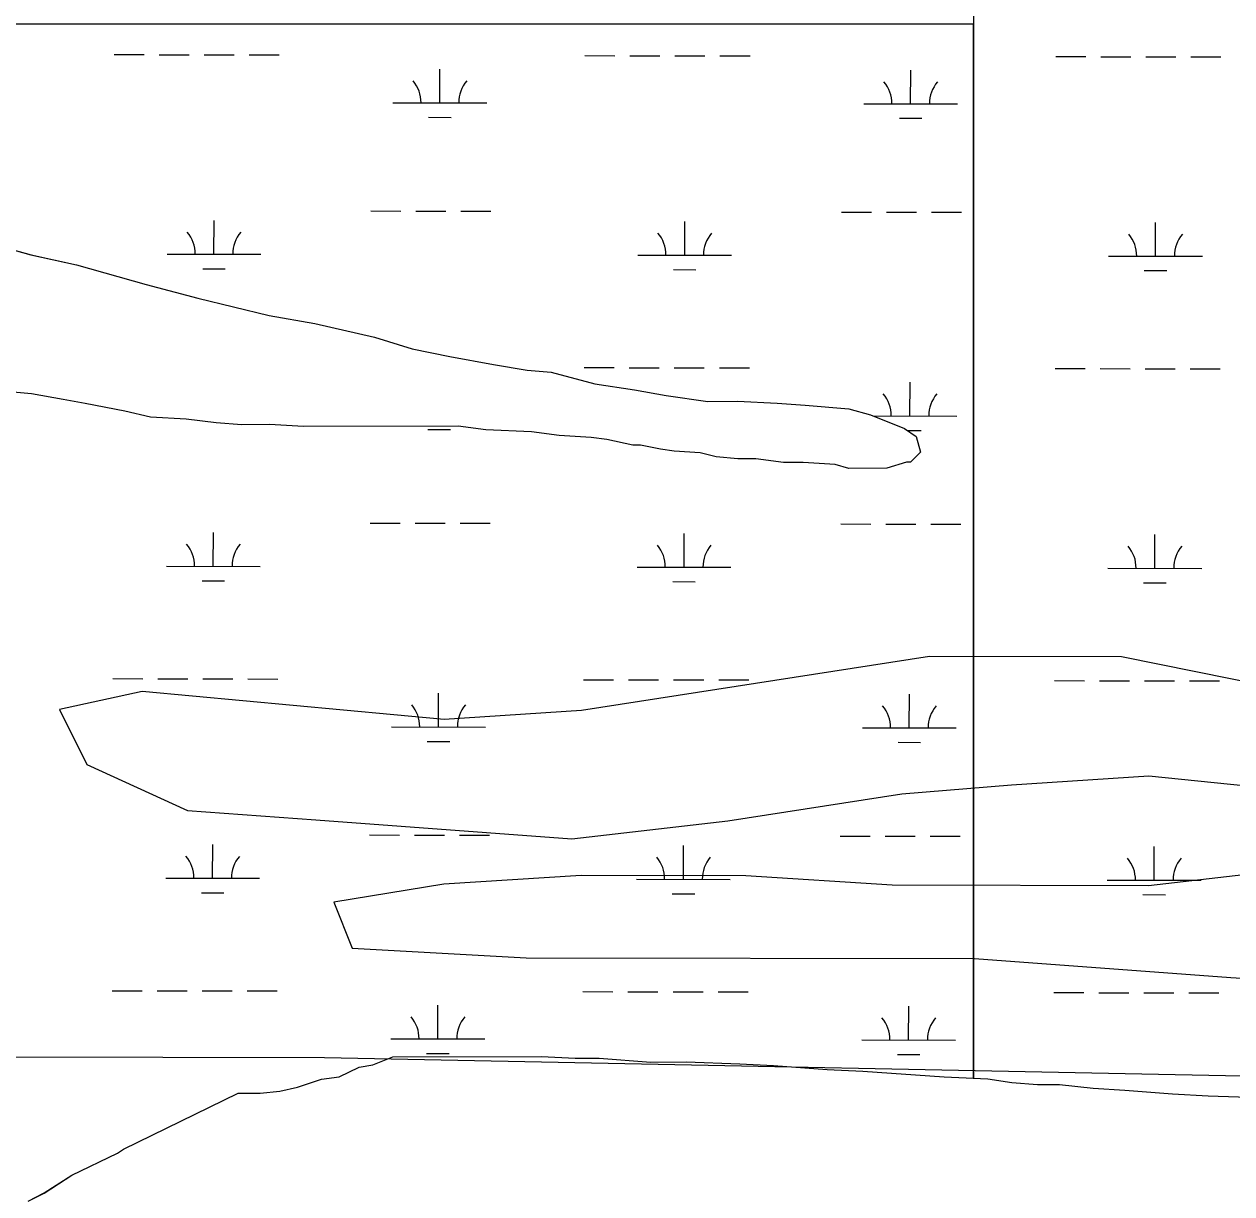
# Model space of a CAD drawing. Extents: x 3219052 to 3256913, y 800770 to 826146.
# Drawn here: x 3231812 to 3233100, y 821520 to 822767 of the extents above; entities that cross this region are included whole.
import ezdxf

# ---------------------------------------------------------------- set-up
doc = ezdxf.new("R2010")
doc.units = 0
for name, color, linetype in [('V-SITE-VEGE', 7, 'Continuous'), ('V-TOPO-SHOR', 7, 'Continuous'), ('V-WETL-SWMP', 7, 'Continuous')]:
    doc.layers.add(name, color=color, linetype=linetype)

msp = doc.modelspace()

# ---------------------------------------------------------------- linework, layer by layer
at = {"layer": 'V-SITE-VEGE'}
for p, q in [((3232824.3, 824359), (3232824.3, 821643.4)), ((3232824.3, 822767.1), (3230536.4, 822767.1)), ((3232824.3, 821643.4), (3232824.3, 822767.1)), ((3231751.6, 822539.8), (3231819.4, 822521)), ((3231819.4, 822521), (3231868, 822510.6)), ((3231868, 822510.6), (3231942.1, 822489.7)), ((3231942.1, 822489.7), (3231997.1, 822475.1)), ((3231997.1, 822475.1), (3232073.3, 822456.4)), ((3232073.3, 822456.4), (3232122, 822448.1)), ((3232122, 822448.1), (3232185.5, 822433.5)), ((3232185.5, 822433.5), (3232225.7, 822420.9)), ((3232225.7, 822420.9), (3232265.9, 822412.6)), ((3232265.9, 822412.6), (3232312.5, 822404.3)), ((3232312.5, 822404.3), (3232348.4, 822398.1)), ((3232348.4, 822398.1), (3232373.8, 822396.1)), ((3232373.8, 822396.1), (3232420.4, 822383.5)), ((3232420.4, 822383.5), (3232462.7, 822377.3)), ((3231819.9, 822373), (3231796.6, 822375)), ((3231853.7, 822366.8), (3231819.9, 822373)), ((3232462.7, 822377.3), (3232496.6, 822371.1)), ((3232496.6, 822371.1), (3232541, 822364.9)), ((3231877, 822362.6), (3231853.7, 822366.8)), ((3231919.3, 822354.3), (3231877, 822362.6)), ((3232541, 822364.9), (3232572.7, 822365)), ((3232572.7, 822365), (3232615, 822363.1)), ((3232615, 822363.1), (3232644.6, 822361)), ((3232644.6, 822361), (3232691.2, 822357)), ((3231946.8, 822348.1), (3231919.3, 822354.3)), ((3231984.9, 822346.1), (3231946.8, 822348.1)), ((3232016.6, 822342), (3231984.9, 822346.1)), ((3232691.2, 822357), (3232714.4, 822350.7)), ((3232714.4, 822350.7), (3232750.5, 822336)), ((3232044.1, 822340), (3232016.6, 822342)), ((3232073.7, 822340.1), (3232044.1, 822340)), ((3232109.7, 822338.1), (3232073.7, 822340.1)), ((3232274.6, 822338.6), (3232109.7, 822338.1)), ((3232304.3, 822334.5), (3232274.6, 822338.6)), ((3232352.9, 822332.6), (3232304.3, 822334.5)), ((3232382.5, 822328.4), (3232352.9, 822332.6)), ((3232750.5, 822336), (3232763.2, 822327.6)), ((3232416.4, 822326.4), (3232382.5, 822328.4)), ((3232433.3, 822324.4), (3232416.4, 822326.4)), ((3232460.8, 822318.1), (3232433.3, 822324.4)), ((3232763.2, 822327.6), (3232767.5, 822310.7)), ((3232469.3, 822318.1), (3232460.8, 822318.1)), ((3232490.4, 822314), (3232469.3, 822318.1)), ((3232505.2, 822311.9), (3232490.4, 822314)), ((3232532.7, 822309.9), (3232505.2, 822311.9)), ((3232549.7, 822305.7), (3232532.7, 822309.9)), ((3232572.9, 822303.7), (3232549.7, 822305.7)), ((3232767.5, 822310.7), (3232756.9, 822300.1)), ((3232592, 822303.8), (3232572.9, 822303.7)), ((3232621.6, 822299.6), (3232592, 822303.8)), ((3232642.7, 822299.7), (3232621.6, 822299.6)), ((3232676.6, 822297.7), (3232642.7, 822299.7)), ((3232691.4, 822293.5), (3232676.6, 822297.7)), ((3232731.6, 822293.7), (3232691.4, 822293.5)), ((3232752.7, 822300.1), (3232731.6, 822293.7)), ((3232756.9, 822300.1), (3232752.7, 822300.1)), ((3232183.9, 821657.4), (3232205, 821665.9)), ((3232205, 821665.9), (3232363.6, 821666.5)), ((3232363.6, 821666.5), (3232399.6, 821664.5)), ((3232399.6, 821664.5), (3232425, 821664.6)), ((3232425, 821664.6), (3232480, 821660.5)), ((3232148, 821644.6), (3232169.1, 821655.2)), ((3232169.1, 821655.2), (3232183.9, 821657.4)), ((3232480, 821660.5), (3232518, 821660.6)), ((3232518, 821660.6), (3232575.1, 821658.7)), ((3232575.1, 821658.7), (3232611.1, 821656.7)), ((3232611.1, 821656.7), (3232668.2, 821652.7)), ((3232668.2, 821652.7), (3232706.3, 821650.7)), ((3232706.3, 821650.7), (3232793, 821644.7)), ((3232103.6, 821633.8), (3232129, 821642.4)), ((3232129, 821642.4), (3232148, 821644.6)), ((3232793, 821644.7), (3232824.3, 821643.4)), ((3232824.3, 821643.4), (3232839.5, 821642.7)), ((3232839.5, 821642.7), (3232864.9, 821638.6)), ((3232864.9, 821638.6), (3232892.4, 821636.6)), ((3232892.4, 821636.6), (3232915.7, 821636.6)), ((3232915.7, 821636.6), (3232951.6, 821632.5)), ((3231917.8, 821567.7), (3232040.2, 821627.3)), ((3232040.2, 821627.3), (3232063.5, 821627.4)), ((3232063.5, 821627.4), (3232084.6, 821629.6)), ((3232084.6, 821629.6), (3232103.6, 821633.8)), ((3232951.6, 821632.5), (3232985.5, 821630.5)), ((3232985.5, 821630.5), (3233036.3, 821626.5)), ((3233036.3, 821626.5), (3233074.3, 821624.5)), ((3233074.3, 821624.5), (3233131.4, 821622.6)), ((3231862.9, 821540), (3231911.5, 821563.4)), ((3231911.5, 821563.4), (3231917.8, 821567.7)), ((3231833.4, 821520.8), (3231862.9, 821540)), ((3231816.5, 821512.3), (3231833.4, 821520.8))]:
    msp.add_line(p, q, dxfattribs=at)
at = {"layer": 'V-TOPO-SHOR'}
for points in [[(3233177.3, 822053.1), (3232982.1, 822092.5), (3232777.2, 822092.9), (3232591.7, 822064.1), (3232406.2, 822035.2), (3232259.8, 822025.7), (3231937.8, 822055.7), (3231849.9, 822036.3), (3231879, 821977.7), (3231986.3, 821928.7), (3232122.9, 821918.6), (3232396.1, 821898.5), (3232562.1, 821917.7), (3232747.6, 821946.6), (3232864.7, 821956.1), (3233011.2, 821965.6), (3233206.3, 821945.6)], [(3233176.9, 821867.6), (3233010.9, 821848.5), (3232737.6, 821849), (3232581.5, 821859.1), (3232405.8, 821859.5), (3232259.4, 821850), (3232142.2, 821830.8), (3232161.7, 821781.9), (3232347.1, 821771.8), (3232825.3, 821770.8), (3233098.5, 821750.7), (3233566.9, 821720.4)], [(3233235, 821643), (3232132.1, 821664.9), (3231614.9, 821665.9), (3231214.7, 821647.3), (3231029.2, 821637.9), (3230951.1, 821618.5), (3230912, 821579.6), (3230921.6, 821511.2), (3231058.1, 821432.9), (3231419.1, 821393.1), (3231780.2, 821372.8), (3232043.7, 821391.8), (3232346.4, 821430.2), (3232668.5, 821449), (3233010.1, 821467.8), (3233254.8, 821467.3)]]:
    msp.add_lwpolyline(points, dxfattribs=at)
at = {"layer": 'V-WETL-SWMP'}
for p, q in [((3231908, 822734.6), (3231940, 822734.6)), ((3231956, 822734.5), (3231988, 822734.5)), ((3232004, 822734.4), (3232036, 822734.4)), ((3232052, 822734.3), (3232084, 822734.3)), ((3232409.9, 822733.6), (3232441.9, 822733.5)), ((3232457.9, 822733.5), (3232489.9, 822733.4)), ((3232505.9, 822733.4), (3232537.9, 822733.3)), ((3232553.9, 822733.3), (3232585.9, 822733.2)), ((3232911.8, 822732.5), (3232943.8, 822732.5)), ((3232959.8, 822732.4), (3232991.8, 822732.4)), ((3233007.8, 822732.3), (3233039.8, 822732.3)), ((3233055.8, 822732.2), (3233087.8, 822732.2)), ((3232255.2, 822683.2), (3232255.3, 822719.2)), ((3232757.1, 822682.1), (3232757.2, 822718.1)), ((3232205.2, 822683.3), (3232305.2, 822683.1)), ((3232707.1, 822682.2), (3232807.1, 822682)), ((3232243.2, 822667.8), (3232267.2, 822667.7)), ((3232745.1, 822666.7), (3232769.1, 822666.7)), ((3232181.6, 822567.9), (3232213.6, 822567.8)), ((3232229.6, 822567.8), (3232261.6, 822567.7)), ((3232277.6, 822567.7), (3232309.6, 822567.6)), ((3232683.5, 822566.8), (3232715.5, 822566.8)), ((3232731.5, 822566.7), (3232763.5, 822566.7)), ((3232779.5, 822566.6), (3232811.5, 822566.6)), ((3232014.4, 822521.8), (3232014.5, 822557.8)), ((3232516.3, 822520.8), (3232516.4, 822556.8)), ((3233018.2, 822519.7), (3233018.3, 822555.7)), ((3231751.6, 822539.8), (3231819.3, 822521)), ((3231819.3, 822521), (3231868, 822510.6)), ((3231964.4, 822521.9), (3232064.4, 822521.7)), ((3232466.3, 822520.9), (3232566.3, 822520.7)), ((3232968.2, 822519.8), (3233068.2, 822519.6)), ((3231868, 822510.6), (3231942.1, 822489.7)), ((3232002.4, 822506.4), (3232026.4, 822506.4)), ((3232504.3, 822505.4), (3232528.3, 822505.3)), ((3233006.2, 822504.3), (3233030.2, 822504.3)), ((3231942.1, 822489.7), (3231997.1, 822475.1)), ((3231997.1, 822475.1), (3232073.3, 822456.4)), ((3232073.3, 822456.4), (3232122, 822448.1)), ((3232122, 822448.1), (3232185.5, 822433.5)), ((3232185.5, 822433.5), (3232225.7, 822420.9)), ((3232225.7, 822420.9), (3232265.9, 822412.6)), ((3232265.9, 822412.6), (3232312.5, 822404.3)), ((3232312.5, 822404.3), (3232348.4, 822398.1)), ((3232348.4, 822398.1), (3232373.8, 822396.1)), ((3232373.8, 822396.1), (3232420.4, 822383.5)), ((3232409.2, 822400.9), (3232441.2, 822400.9)), ((3232457.2, 822400.8), (3232489.2, 822400.8)), ((3232505.2, 822400.7), (3232537.2, 822400.7)), ((3232553.2, 822400.6), (3232585.2, 822400.6)), ((3232911.1, 822399.9), (3232943.1, 822399.8)), ((3232959.1, 822399.8), (3232991.1, 822399.7)), ((3233007.1, 822399.7), (3233039.1, 822399.6)), ((3233055.1, 822399.6), (3233087.1, 822399.5)), ((3232420.4, 822383.5), (3232462.7, 822377.3)), ((3232756.4, 822349.5), (3232756.5, 822385.5)), ((3231819.9, 822373), (3231796.6, 822375)), ((3231853.7, 822366.8), (3231819.9, 822373)), ((3232462.7, 822377.3), (3232496.6, 822371.1)), ((3232496.6, 822371.1), (3232541, 822364.9)), ((3231877, 822362.6), (3231853.7, 822366.8)), ((3231919.3, 822354.3), (3231877, 822362.6)), ((3232541, 822364.9), (3232572.7, 822365)), ((3232572.7, 822365), (3232615, 822363.1)), ((3232615, 822363.1), (3232644.6, 822361)), ((3232644.6, 822361), (3232691.2, 822357)), ((3231946.8, 822348.1), (3231919.3, 822354.3)), ((3231984.9, 822346.1), (3231946.8, 822348.1)), ((3232016.6, 822342), (3231984.9, 822346.1)), ((3232691.2, 822357), (3232714.4, 822350.7)), ((3232714.4, 822350.7), (3232750.5, 822336)), ((3232717.3, 822349.5), (3232806.4, 822349.3)), ((3232044.1, 822340), (3232016.6, 822342)), ((3232073.7, 822340.1), (3232044.1, 822340)), ((3232109.7, 822338.1), (3232073.7, 822340.1)), ((3232274.6, 822338.6), (3232109.7, 822338.1)), ((3232242.5, 822335.1), (3232266.5, 822335)), ((3232304.3, 822334.5), (3232274.6, 822338.6)), ((3232352.9, 822332.6), (3232304.3, 822334.5)), ((3232382.5, 822328.4), (3232352.9, 822332.6)), ((3232750.5, 822336), (3232763.2, 822327.6)), ((3232753.5, 822334), (3232768.4, 822334)), ((3232416.4, 822326.4), (3232382.5, 822328.4)), ((3232433.3, 822324.4), (3232416.4, 822326.4)), ((3232460.8, 822318.1), (3232433.3, 822324.4)), ((3232763.2, 822327.6), (3232767.5, 822310.7)), ((3232469.3, 822318.1), (3232460.8, 822318.1)), ((3232490.4, 822314), (3232469.3, 822318.1)), ((3232505.2, 822311.9), (3232490.4, 822314)), ((3232532.7, 822309.9), (3232505.2, 822311.9)), ((3232549.7, 822305.7), (3232532.7, 822309.9)), ((3232572.9, 822303.7), (3232549.7, 822305.7)), ((3232767.5, 822310.7), (3232756.9, 822300.1)), ((3232592, 822303.8), (3232572.9, 822303.7)), ((3232621.6, 822299.6), (3232592, 822303.8)), ((3232642.7, 822299.7), (3232621.6, 822299.6)), ((3232676.6, 822297.7), (3232642.7, 822299.7)), ((3232691.4, 822293.5), (3232676.6, 822297.7)), ((3232731.6, 822293.7), (3232691.4, 822293.5)), ((3232752.7, 822300.1), (3232731.6, 822293.7)), ((3232756.9, 822300.1), (3232752.7, 822300.1)), ((3232180.9, 822235.2), (3232212.9, 822235.2)), ((3232228.9, 822235.1), (3232260.9, 822235.1)), ((3232276.9, 822235), (3232308.9, 822235)), ((3232682.8, 822234.2), (3232714.8, 822234.1)), ((3232730.8, 822234.1), (3232762.8, 822234)), ((3232778.8, 822234), (3232810.8, 822233.9)), ((3232013.7, 822189.1), (3232013.8, 822225.1)), ((3232515.6, 822188.1), (3232515.7, 822224.1)), ((3233017.5, 822187), (3233017.6, 822223)), ((3231963.7, 822189.3), (3232063.7, 822189)), ((3232465.6, 822188.2), (3232565.6, 822188)), ((3232967.5, 822187.1), (3233067.5, 822186.9)), ((3232001.7, 822173.7), (3232025.7, 822173.7)), ((3232503.6, 822172.7), (3232527.6, 822172.6)), ((3233005.5, 822171.6), (3233029.5, 822171.6)), ((3231906.6, 822069.3), (3231938.6, 822069.2)), ((3231954.6, 822069.2), (3231986.6, 822069.1)), ((3232002.6, 822069.1), (3232034.6, 822069)), ((3232050.6, 822069), (3232082.6, 822068.9)), ((3232408.5, 822068.2), (3232440.5, 822068.2)), ((3232456.5, 822068.1), (3232488.5, 822068.1)), ((3232504.5, 822068), (3232536.5, 822068)), ((3232552.5, 822067.9), (3232584.5, 822067.9)), ((3232910.4, 822067.2), (3232942.4, 822067.1)), ((3232958.4, 822067.1), (3232990.4, 822067)), ((3233006.4, 822067), (3233038.4, 822066.9)), ((3233054.4, 822066.9), (3233086.4, 822066.8)), ((3232253.8, 822017.8), (3232253.9, 822053.8)), ((3232755.7, 822016.8), (3232755.8, 822052.8)), ((3232203.8, 822017.9), (3232303.8, 822017.7)), ((3232705.7, 822016.9), (3232805.7, 822016.7)), ((3232241.8, 822002.4), (3232265.8, 822002.4)), ((3232743.7, 822001.4), (3232767.7, 822001.3)), ((3232180.2, 821902.6), (3232212.2, 821902.5)), ((3232228.2, 821902.5), (3232260.2, 821902.4)), ((3232276.2, 821902.4), (3232308.2, 821902.3)), ((3232682.1, 821901.5), (3232714.1, 821901.4)), ((3232730.1, 821901.4), (3232762.1, 821901.3)), ((3232778.1, 821901.3), (3232810.1, 821901.2)), ((3232013, 821856.5), (3232013.1, 821892.5)), ((3232514.9, 821855.4), (3232515, 821891.4)), ((3233016.8, 821854.4), (3233016.9, 821890.4)), ((3231963, 821856.6), (3232063, 821856.4)), ((3232464.9, 821855.5), (3232564.9, 821855.3)), ((3232966.8, 821854.5), (3233066.8, 821854.3)), ((3232001, 821841.1), (3232025, 821841)), ((3232502.9, 821840), (3232526.9, 821840)), ((3233004.8, 821839), (3233028.8, 821838.9)), ((3231905.9, 821736.6), (3231937.9, 821736.6)), ((3231953.9, 821736.5), (3231985.9, 821736.5)), ((3232001.9, 821736.4), (3232033.9, 821736.4)), ((3232049.9, 821736.3), (3232081.9, 821736.3)), ((3232407.8, 821735.6), (3232439.8, 821735.5)), ((3232455.8, 821735.5), (3232487.8, 821735.4)), ((3232503.8, 821735.4), (3232535.8, 821735.3)), ((3232551.8, 821735.3), (3232583.8, 821735.2)), ((3232909.7, 821734.5), (3232941.7, 821734.5)), ((3232957.7, 821734.4), (3232989.7, 821734.4)), ((3233005.7, 821734.3), (3233037.7, 821734.3)), ((3233053.7, 821734.2), (3233085.7, 821734.2)), ((3232253.1, 821685.2), (3232253.2, 821721.2)), ((3232755, 821684.1), (3232755.1, 821720.1)), ((3232203.1, 821685.3), (3232303.1, 821685.1)), ((3232705, 821684.2), (3232805, 821684)), ((3232183.9, 821657.4), (3232205, 821665.9)), ((3232205, 821665.9), (3232363.6, 821666.5)), ((3232241.1, 821669.8), (3232265.1, 821669.7)), ((3232363.6, 821666.5), (3232399.6, 821664.5)), ((3232399.6, 821664.5), (3232425, 821664.6)), ((3232425, 821664.6), (3232480, 821660.5)), ((3232743, 821668.7), (3232767, 821668.6)), ((3232148, 821644.6), (3232169.1, 821655.2)), ((3232169.1, 821655.2), (3232183.9, 821657.4)), ((3232480, 821660.5), (3232518, 821660.7)), ((3232518, 821660.7), (3232575.1, 821658.7)), ((3232575.1, 821658.7), (3232611.1, 821656.7)), ((3232611.1, 821656.7), (3232668.2, 821652.7)), ((3232668.2, 821652.7), (3232706.3, 821650.7)), ((3232706.3, 821650.7), (3232793, 821644.7)), ((3232103.6, 821633.9), (3232129, 821642.4)), ((3232129, 821642.4), (3232148, 821644.6)), ((3232793, 821644.7), (3232839.5, 821642.7)), ((3232839.5, 821642.7), (3232864.9, 821638.6)), ((3232864.9, 821638.6), (3232892.4, 821636.6)), ((3232892.4, 821636.6), (3232915.7, 821636.6)), ((3232915.7, 821636.6), (3232951.6, 821632.5)), ((3231917.8, 821567.7), (3232040.2, 821627.3)), ((3232040.2, 821627.3), (3232063.5, 821627.4)), ((3232063.5, 821627.4), (3232084.6, 821629.6)), ((3232084.6, 821629.6), (3232103.6, 821633.9)), ((3232951.6, 821632.5), (3232985.5, 821630.5)), ((3232985.5, 821630.5), (3233036.3, 821626.5)), ((3233036.3, 821626.5), (3233074.3, 821624.5)), ((3233074.3, 821624.5), (3233131.4, 821622.6)), ((3231862.9, 821540), (3231911.5, 821563.4)), ((3231911.5, 821563.4), (3231917.8, 821567.7)), ((3231833.4, 821520.9), (3231862.9, 821540)), ((3231816.5, 821512.3), (3231833.4, 821520.9))]:
    msp.add_line(p, q, dxfattribs=at)
for centre, start, end in [((3232200, 822683.8), 359.1081, 40.6518), ((3232310.5, 822683.5), 139.1081, 180.6517), ((3232701.9, 822682.7), 359.1081, 40.6518), ((3232812.4, 822682.5), 139.1081, 180.6517), ((3231959.2, 822522.4), 359.1081, 40.6518), ((3232069.6, 822522.2), 139.1081, 180.6517), ((3232461.1, 822521.4), 359.1081, 40.6518), ((3232571.5, 822521.1), 139.1081, 180.6517), ((3232963, 822520.3), 359.1081, 40.6518), ((3233073.5, 822520.1), 139.1081, 180.6517), ((3232701.2, 822350), 359.1081, 40.6518), ((3232811.7, 822349.8), 139.1081, 180.6517), ((3231958.5, 822189.7), 359.1081, 40.6518), ((3232068.9, 822189.5), 139.1081, 180.6517), ((3232460.4, 822188.7), 359.1081, 40.6518), ((3232570.9, 822188.5), 139.1081, 180.6517), ((3232962.3, 822187.6), 359.1081, 40.6518), ((3233072.8, 822187.4), 139.1081, 180.6517), ((3232198.6, 822018.4), 359.1081, 40.6518), ((3232309.1, 822018.2), 139.1081, 180.6517), ((3232700.5, 822017.4), 359.1081, 40.6518), ((3232811, 822017.1), 139.1081, 180.6517), ((3231957.8, 821857.1), 359.1081, 40.6518), ((3232068.2, 821856.8), 139.1081, 180.6517), ((3232459.7, 821856), 359.1081, 40.6518), ((3232570.2, 821855.8), 139.1081, 180.6517), ((3232961.6, 821855), 359.1081, 40.6518), ((3233072.1, 821854.7), 139.1081, 180.6517), ((3232197.9, 821685.7), 359.1081, 40.6518), ((3232308.4, 821685.5), 139.1081, 180.6517), ((3232699.8, 821684.7), 359.1081, 40.6518), ((3232810.3, 821684.5), 139.1081, 180.6517)]:
    msp.add_arc(centre, 35.2, start, end, dxfattribs=at)

doc.saveas('drawing.dxf')
